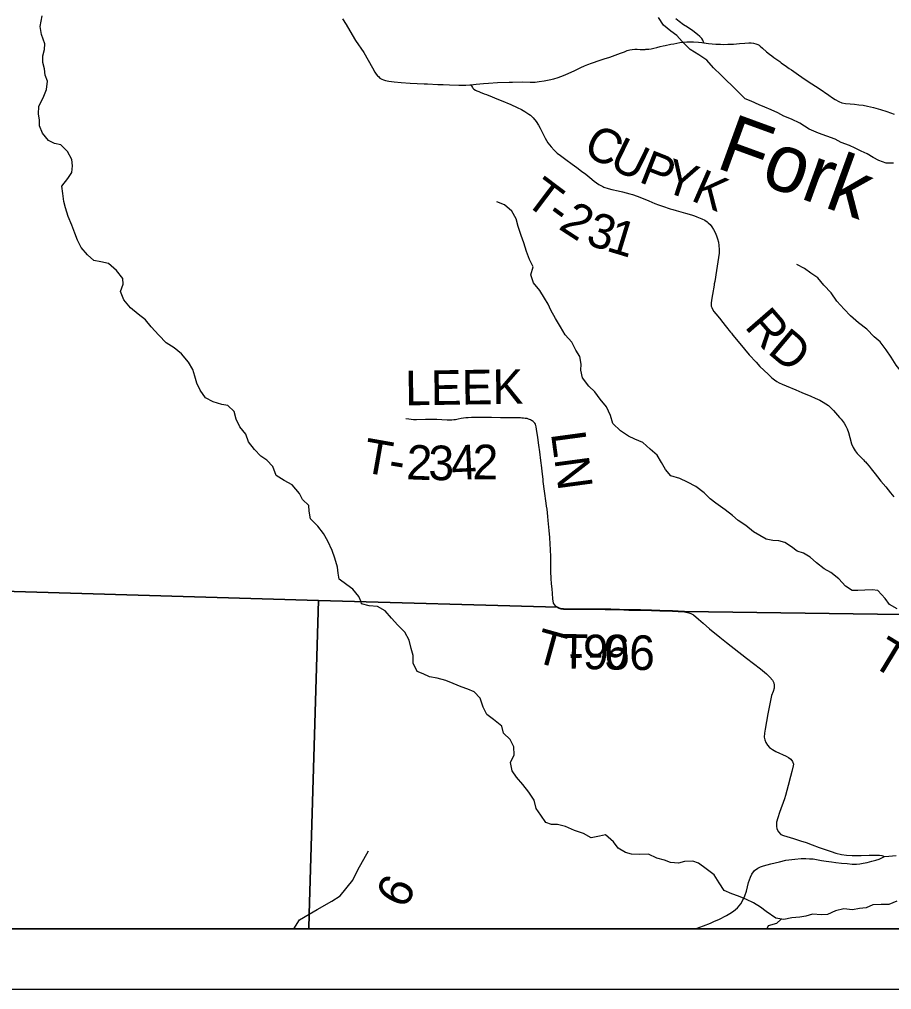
# Model space of a CAD drawing. Extents: x 0 to 34, y 0 to 22.
# Drawn here: x 25.56 to 26.994, y 14 to 15.594 of the extents above; entities that cross this region are included whole.
import ezdxf

# ---------------------------------------------------------------- set-up
doc = ezdxf.new("R2010")
doc.units = 0
for name, color, linetype in [('GM_X_Corporation', 7, 'Continuous'), ('GM_X_County_Road', 7, 'Continuous'), ('GM_X_Minor_River', 7, 'Continuous'), ('GM_X_Minor_River_Text', 7, 'Continuous'), ('GM_X_Township_Road', 7, 'Continuous'), ('GM_X_Township_Road_Text', 7, 'Continuous'), ('SH_Data', 7, 'Continuous')]:
    doc.layers.add(name, color=color, linetype=linetype)

msp = doc.modelspace()

# ---------------------------------------------------------------- linework, layer by layer
at = {"layer": 'GM_X_Corporation'}
for points in [[(30.3167, 20.9), (23.5167, 20.9), (23.5167, 14.7114), (24.6586, 14.6808), (24.6805, 14.6799), (26.0522, 14.6391), (26.4447, 14.6283), (26.4468, 14.6272), (26.4498, 14.6263), (26.4544, 14.6257), (26.5226, 14.6248), (26.5325, 14.6248), (26.5616, 14.6241), (26.5684, 14.624), (26.5727, 14.624), (26.5813, 14.6239), (26.5991, 14.6234), (26.6128, 14.6229), (26.6208, 14.6225), (26.6337, 14.622), (26.643, 14.6216), (26.6535, 14.621), (27.01, 14.6164)], [(23.5167, 20.7862), (23.5167, 14.7114), (24.6586, 14.6808), (24.6805, 14.6799), (26.0522, 14.6391), (26.4447, 14.6283), (26.4468, 14.6272), (26.4498, 14.6263), (26.4544, 14.6257), (26.5226, 14.6248), (26.5325, 14.6248), (26.5616, 14.6241), (26.5684, 14.624), (26.5727, 14.624), (26.5813, 14.6239), (26.5991, 14.6234), (26.6128, 14.6229), (26.6208, 14.6225), (26.6337, 14.622), (26.643, 14.6216), (26.6535, 14.621), (27.01, 14.6164)], [(27.01, 14.6164), (26.6535, 14.621), (26.643, 14.6216), (26.6337, 14.622), (26.6208, 14.6225), (26.6128, 14.6229), (26.5991, 14.6234), (26.5813, 14.6239), (26.5727, 14.624), (26.5684, 14.624), (26.5616, 14.6241), (26.5325, 14.6248), (26.5226, 14.6248), (26.4544, 14.6257), (26.4498, 14.6263), (26.4468, 14.6272), (26.4447, 14.6283), (26.0522, 14.6391), (24.6805, 14.6799), (24.6586, 14.6808), (23.5167, 14.7114), (23.5167, 14.1), (30.3167, 14.1)], [(27.01, 14.6164), (26.6535, 14.621), (26.643, 14.6216), (26.6337, 14.622), (26.6208, 14.6225), (26.6128, 14.6229), (26.5991, 14.6234), (26.5813, 14.6239), (26.5727, 14.624), (26.5684, 14.624), (26.5616, 14.6241), (26.5325, 14.6248), (26.5226, 14.6248), (26.4544, 14.6257), (26.4498, 14.6263), (26.4468, 14.6272), (26.4447, 14.6283), (26.0522, 14.6391), (26.0365, 14.1243), (26.0358, 14.1), (30.3167, 14.1)]]:
    msp.add_lwpolyline(points, dxfattribs=at)
msp.add_lwpolyline([(23.5167, 14.7114), (23.5167, 14.1), (26.0358, 14.1), (26.0365, 14.1243), (26.0522, 14.6391), (24.6805, 14.6799), (24.6586, 14.6808)], close=True, dxfattribs=at)
at = {"layer": 'GM_X_County_Road'}
for points in [[(26.0915, 15.595), (26.0973, 15.5854), (26.1037, 15.5751), (26.113, 15.5595), (26.1262, 15.5393), (26.1405, 15.5144), (26.1445, 15.5073), (26.1466, 15.5042), (26.149, 15.5014), (26.1503, 15.5), (26.153, 15.4976), (26.156, 15.4957), (26.159, 15.4944), (26.1619, 15.4935), (26.1674, 15.4923), (26.1761, 15.4911), (26.1879, 15.4903), (26.2028, 15.4894), (26.2257, 15.4883), (26.2313, 15.488), (26.248, 15.4871), (26.2567, 15.4867), (26.2673, 15.4863), (26.2828, 15.4858), (26.294, 15.4857), (26.3008, 15.4862), (26.3022, 15.4864)], [(26.3022, 15.4864), (26.3112, 15.4874), (26.3229, 15.4885), (26.3315, 15.4892), (26.3463, 15.4901), (26.3654, 15.4909), (26.3709, 15.491), (26.3869, 15.4911), (26.3999, 15.4909), (26.4078, 15.491), (26.4146, 15.4917), (26.4226, 15.4928), (26.4311, 15.4945), (26.4389, 15.4964), (26.446, 15.4986), (26.4547, 15.5018), (26.4621, 15.5049), (26.4734, 15.5102), (26.4829, 15.5147), (26.4891, 15.5175), (26.4947, 15.52), (26.5005, 15.5222), (26.515, 15.5269), (26.5214, 15.529), (26.5308, 15.532), (26.5349, 15.5334), (26.5483, 15.5383), (26.5547, 15.5408), (26.5593, 15.5426), (26.5634, 15.5439), (26.5677, 15.5447), (26.572, 15.5451), (26.5757, 15.545), (26.5806, 15.5446), (26.5856, 15.5447), (26.5886, 15.5447), (26.5898, 15.5448), (26.5922, 15.5449), (26.5946, 15.5451), (26.5987, 15.5458), (26.6029, 15.5467), (26.6082, 15.548), (26.6136, 15.5493), (26.6183, 15.5504), (26.6219, 15.5512), (26.6309, 15.5531), (26.6357, 15.554), (26.6455, 15.5557), (26.651, 15.5565), (26.6571, 15.557), (26.6621, 15.5572), (26.6683, 15.557), (26.6763, 15.5564), (26.6819, 15.5557), (26.6854, 15.5554)], [(26.6854, 15.5554), (26.693, 15.5546), (26.7048, 15.5534), (26.7128, 15.553), (26.7178, 15.5529), (26.7246, 15.553), (26.7339, 15.5534), (26.7438, 15.5541), (26.7525, 15.5549), (26.7591, 15.5555), (26.7629, 15.5555), (26.7667, 15.5549), (26.7709, 15.5538), (26.7737, 15.5526), (26.7759, 15.5514), (26.7779, 15.55), (26.7817, 15.5467), (26.7881, 15.5409), (26.7934, 15.5366), (26.7969, 15.534), (26.8004, 15.5315), (26.81, 15.5245), (26.8125, 15.5227), (26.8211, 15.5166), (26.8256, 15.5133), (26.8292, 15.5109), (26.8409, 15.5026), (26.8517, 15.4952), (26.8527, 15.4946), (26.8569, 15.4918), (26.8745, 15.4802), (26.8905, 15.4694), (26.8964, 15.4653), (26.9011, 15.4623), (26.907, 15.459), (26.912, 15.457), (26.918, 15.4557), (26.9255, 15.455), (26.9329, 15.4545), (26.9402, 15.4538), (26.9469, 15.453), (26.9543, 15.4516), (26.9639, 15.4492), (26.9753, 15.4461), (26.9859, 15.4427), (26.9982, 15.4382)], [(26.6702, 14.1), (26.6724, 14.1006), (26.6846, 14.1047), (26.696, 14.1092), (26.7027, 14.1122), (26.7096, 14.1153), (26.7222, 14.1215), (26.7277, 14.1248), (26.7339, 14.1289), (26.7403, 14.1343), (26.7461, 14.1409), (26.7501, 14.1478), (26.7526, 14.1541), (26.7553, 14.1619), (26.7586, 14.176), (26.7601, 14.1805), (26.7619, 14.1848), (26.764, 14.1895), (26.7683, 14.1954), (26.7738, 14.1995), (26.7783, 14.2017), (26.7834, 14.2035), (26.7955, 14.2065), (26.8093, 14.2101), (26.8202, 14.2124), (26.8347, 14.2143), (26.845, 14.2152), (26.8526, 14.2152), (26.8587, 14.2151), (26.865, 14.2147), (26.8787, 14.2123), (26.886, 14.2111), (26.8948, 14.2098), (26.9024, 14.2089), (26.9117, 14.2077), (26.921, 14.2069), (26.9289, 14.2062), (26.9359, 14.2061), (26.9415, 14.2067), (26.9468, 14.2077), (26.9535, 14.209), (26.9615, 14.211), (26.9679, 14.2128), (26.9732, 14.2145), (26.9823, 14.2187), (26.9891, 14.2192), (27.0011, 14.2203)]]:
    msp.add_lwpolyline(points, dxfattribs=at)
at = {"layer": 'GM_X_Minor_River'}
for points in [[(26.1218, 14.637), (26.1181, 14.6459), (26.1086, 14.658), (26.0983, 14.6651), (26.0861, 14.6741), (26.0841, 14.6844), (26.0833, 14.6938), (26.0786, 14.7086), (26.0744, 14.7215), (26.0671, 14.7366), (26.0602, 14.7494), (26.0506, 14.7615), (26.0388, 14.7732), (26.0368, 14.7861), (26.0363, 14.7955), (26.0256, 14.8053), (26.0206, 14.8152), (26.0084, 14.8291), (25.9955, 14.8366), (25.9825, 14.8448), (25.9771, 14.8596), (25.9668, 14.8697), (25.9573, 14.8765), (25.9466, 14.8874), (25.937, 14.8999), (25.9324, 14.9124), (25.9224, 14.9248), (25.9166, 14.9369), (25.9131, 14.9498), (25.9028, 14.9595), (25.8933, 14.9614), (25.8789, 14.9654), (25.866, 14.9722), (25.8575, 14.9846), (25.8518, 14.9963), (25.8487, 15.0077), (25.8452, 15.0187), (25.8383, 15.0308), (25.8268, 15.0443), (25.815, 15.0545), (25.8016, 15.0623), (25.7898, 15.0751), (25.7768, 15.0891), (25.7676, 15.1004), (25.7558, 15.1094), (25.7432, 15.1199), (25.7321, 15.1331), (25.7267, 15.1471), (25.7308, 15.1589), (25.7304, 15.1684), (25.7197, 15.1816), (25.7067, 15.1929), (25.6942, 15.1954), (25.6828, 15.198), (25.6725, 15.207), (25.6621, 15.2191), (25.656, 15.2315), (25.6514, 15.2425), (25.6463, 15.2561), (25.6405, 15.2701), (25.6363, 15.2841), (25.6335, 15.2947), (25.6316, 15.308), (25.6303, 15.3201), (25.6401, 15.3327), (25.6465, 15.3423), (25.6479, 15.3533), (25.6467, 15.3639), (25.6394, 15.3771), (25.6287, 15.3877), (25.6181, 15.3902), (25.6082, 15.3951), (25.5986, 15.4068), (25.5936, 15.4189), (25.5932, 15.4287), (25.592, 15.4382), (25.5922, 15.4515), (25.5997, 15.4652), (25.6049, 15.4785), (25.6064, 15.4922), (25.6029, 15.5024), (25.6017, 15.5127), (25.5989, 15.5233), (25.5989, 15.5339), (25.6014, 15.5445), (25.6021, 15.554), (25.5967, 15.5692), (25.5943, 15.5824), (25.5976, 15.5999)], [(26.9967, 15.3577), (26.985, 15.358), (26.9728, 15.362), (26.9633, 15.3673), (26.9534, 15.3733), (26.9439, 15.3777), (26.934, 15.3822), (26.9245, 15.3867), (26.9108, 15.3919), (26.9013, 15.3971), (26.8876, 15.402), (26.8739, 15.4068), (26.8583, 15.4135), (26.8431, 15.4236), (26.8294, 15.4299), (26.8165, 15.4352), (26.807, 15.4404), (26.7959, 15.4452), (26.7857, 15.4497), (26.7762, 15.4538), (26.7629, 15.4594), (26.7533, 15.4635), (26.74, 15.4763), (26.7136, 15.5023), (26.701, 15.5143), (26.69, 15.5271), (26.677, 15.5357), (26.6625, 15.5447), (26.6496, 15.5575), (26.6408, 15.5677), (26.6309, 15.5748), (26.6187, 15.5842), (26.6106, 15.597)], [(27.0029, 14.6256), (26.9906, 14.6328), (26.9833, 14.6426), (26.9714, 14.6558), (26.9616, 14.6569), (26.9498, 14.656), (26.9385, 14.6555), (26.929, 14.6555), (26.9179, 14.6626), (26.9072, 14.6746), (26.8939, 14.6852), (26.8832, 14.6915), (26.8703, 14.7013), (26.86, 14.7103), (26.8489, 14.7171), (26.8387, 14.7204), (26.8291, 14.7275), (26.8185, 14.7347), (26.8086, 14.7372), (26.7984, 14.7379), (26.7877, 14.7401), (26.7771, 14.7461), (26.7668, 14.7521), (26.7542, 14.7622), (26.7416, 14.7708), (26.7321, 14.7791), (26.7203, 14.7881), (26.705, 14.7994), (26.6955, 14.8061), (26.6856, 14.8159), (26.6722, 14.8265), (26.6582, 14.8336), (26.6456, 14.8395), (26.6312, 14.844), (26.622, 14.8545), (26.6155, 14.8662), (26.6086, 14.8779), (26.5971, 14.8881), (26.5849, 14.899), (26.5716, 14.9042), (26.5613, 14.9091), (26.548, 14.9181), (26.5358, 14.9301), (26.5319, 14.9433), (26.5253, 14.9573), (26.5146, 14.9702), (26.5058, 14.9822), (26.4963, 14.9916), (26.486, 15.0052), (26.4828, 15.0177), (26.4835, 15.0276), (26.4812, 15.0401), (26.4746, 15.0503), (26.4681, 15.0635), (26.4574, 15.0759), (26.4497, 15.0888), (26.4413, 15.1024), (26.434, 15.116), (26.4294, 15.1262), (26.4236, 15.136), (26.4155, 15.1488), (26.4052, 15.1613), (26.401, 15.1745), (26.4047, 15.1875), (26.3989, 15.1992), (26.3935, 15.2128), (26.3896, 15.2268), (26.385, 15.2389), (26.3803, 15.2537), (26.3768, 15.2662), (26.3699, 15.279), (26.3577, 15.2892), (26.3451, 15.2944)], [(27.0438, 14.9888), (27.0376, 14.9964), (27.025, 15.0039), (27.0117, 15.0125), (27.0014, 15.0257), (26.9933, 15.0389), (26.9849, 15.0513), (26.9749, 15.0642), (26.9654, 15.0724), (26.9532, 15.0852), (26.9395, 15.0954), (26.9265, 15.1067), (26.9158, 15.1176), (26.9036, 15.1308), (26.8944, 15.1447), (26.8825, 15.1572), (26.8726, 15.1692), (26.8612, 15.1771), (26.8509, 15.1846), (26.8379, 15.1913)], [(26.9628, 14.1392), (26.9518, 14.1343), (26.9409, 14.1335), (26.9295, 14.1312), (26.9151, 14.1326), (26.9015, 14.1292), (26.8883, 14.1234), (26.8784, 14.123), (26.864, 14.1241), (26.8527, 14.1207), (26.8428, 14.1191), (26.83, 14.1179), (26.8167, 14.1149), (26.8035, 14.1175), (26.7879, 14.1284), (26.7784, 14.1352), (26.767, 14.1424), (26.7553, 14.148), (26.742, 14.1536), (26.7314, 14.1574), (26.7185, 14.1627), (26.7102, 14.1755), (26.7022, 14.1884), (26.6893, 14.1986), (26.6764, 14.2076), (26.6669, 14.211), (26.6533, 14.2106), (26.6434, 14.2075), (26.6302, 14.2086), (26.6203, 14.2128), (26.6082, 14.2161), (26.5941, 14.2225), (26.579, 14.2217), (26.5665, 14.2224), (26.5567, 14.2251), (26.5445, 14.2326), (26.5365, 14.2428), (26.5236, 14.2545), (26.5138, 14.2518), (26.5002, 14.2495), (26.4873, 14.2567), (26.4729, 14.2612), (26.4577, 14.2679), (26.4448, 14.2713), (26.435, 14.2713), (26.4255, 14.2743), (26.4175, 14.2864), (26.4095, 14.2973), (26.4061, 14.311), (26.3977, 14.3246), (26.3878, 14.3371), (26.3772, 14.3492), (26.37, 14.3594), (26.3673, 14.373), (26.3737, 14.3856), (26.3729, 14.3988), (26.3668, 14.4109), (26.3558, 14.4211), (26.3535, 14.4329), (26.3398, 14.4438), (26.3288, 14.4521), (26.3227, 14.4642), (26.3174, 14.4786), (26.3075, 14.4892), (26.2973, 14.4937), (26.2866, 14.4975), (26.2734, 14.5027), (26.2612, 14.5076), (26.2472, 14.5114), (26.2343, 14.5136), (26.2237, 14.5189), (26.2139, 14.5226), (26.2074, 14.5362), (26.2077, 14.5488), (26.2043, 14.5605), (26.2012, 14.5741), (26.1936, 14.587), (26.1822, 14.5987), (26.172, 14.6104), (26.1617, 14.6221), (26.1488, 14.6293), (26.1352, 14.6304), (26.1227, 14.6338), (26.1218, 14.637)], [(27.0025, 14.1454), (26.9893, 14.1397), (26.9764, 14.14), (26.9628, 14.1392)], [(26.8124, 14.1157), (26.8046, 14.1084), (26.791, 14.1045), (26.7885, 14.1)]]:
    msp.add_lwpolyline(points, dxfattribs=at)
at = {"layer": 'GM_X_Township_Road'}
for points in [[(26.6854, 15.5554), (26.6835, 15.5599), (26.682, 15.5624), (26.6805, 15.5643), (26.6787, 15.5661), (26.6749, 15.5693), (26.6669, 15.5751), (26.6581, 15.581), (26.6519, 15.5852), (26.6449, 15.5904), (26.6392, 15.5951)], [(26.3022, 15.4864), (26.305, 15.4821), (26.3057, 15.4811), (26.3074, 15.4793), (26.31, 15.4776), (26.3122, 15.4766), (26.3156, 15.4752), (26.3185, 15.4741), (26.3203, 15.4734), (26.3243, 15.4719), (26.3278, 15.4705), (26.3376, 15.4666), (26.3451, 15.4635), (26.352, 15.4608), (26.368, 15.454), (26.3787, 15.449), (26.3854, 15.4457), (26.3909, 15.4427), (26.3977, 15.4384), (26.4001, 15.4365), (26.4048, 15.4323), (26.4098, 15.4261), (26.4134, 15.4202), (26.416, 15.4153), (26.4243, 15.3986), (26.4287, 15.3911), (26.4341, 15.3843), (26.4393, 15.379), (26.4444, 15.3744), (26.4497, 15.3701), (26.4582, 15.3638), (26.4688, 15.3562), (26.4763, 15.3507), (26.4843, 15.3448), (26.4911, 15.3394), (26.4979, 15.334), (26.5052, 15.3282), (26.5128, 15.3228), (26.5193, 15.3192), (26.521, 15.3185), (26.528, 15.3159), (26.534, 15.3142), (26.5444, 15.3121), (26.5517, 15.3106), (26.5577, 15.3092), (26.5637, 15.3076), (26.5679, 15.3063), (26.5755, 15.3036), (26.5882, 15.2987), (26.595, 15.2958), (26.6048, 15.2917), (26.6105, 15.2894), (26.6175, 15.2869), (26.6299, 15.2827), (26.634, 15.2814), (26.64, 15.2798), (26.655, 15.2757), (26.6651, 15.2728), (26.6698, 15.2712), (26.6738, 15.2696), (26.6819, 15.2664), (26.6869, 15.2639), (26.6905, 15.2615), (26.6924, 15.2599), (26.6955, 15.2568), (26.6985, 15.2529), (26.701, 15.2486), (26.7036, 15.2436), (26.7058, 15.2385), (26.7076, 15.2332), (26.7091, 15.2278), (26.71, 15.2223), (26.7105, 15.2161), (26.7103, 15.2099), (26.7095, 15.2025), (26.706, 15.1816), (26.7031, 15.1632), (26.7024, 15.1596), (26.7021, 15.1571), (26.6994, 15.1418), (26.6977, 15.1326), (26.6972, 15.1277), (26.6971, 15.1252), (26.6975, 15.1228), (26.6982, 15.1205), (26.6996, 15.1177), (26.7019, 15.1141), (26.705, 15.1102), (26.7108, 15.1029), (26.7162, 15.0961), (26.72, 15.0912), (26.7247, 15.0854), (26.7262, 15.0835), (26.7289, 15.0801), (26.7305, 15.0782), (26.7329, 15.0753), (26.7415, 15.0647), (26.7518, 15.0523), (26.7599, 15.043), (26.7711, 15.0306), (26.7775, 15.0239), (26.7837, 15.0178), (26.7913, 15.0104), (26.7972, 15.005), (26.8016, 15.0016), (26.8053, 14.9992), (26.809, 14.9971), (26.814, 14.9946), (26.8203, 14.9919), (26.8364, 14.9852), (26.8461, 14.9812), (26.8609, 14.9747), (26.8683, 14.9715), (26.8757, 14.9682), (26.8812, 14.9653), (26.8859, 14.9623), (26.8899, 14.9594), (26.8936, 14.9561), (26.8984, 14.9513), (26.9083, 14.9401), (26.9108, 14.9371)], [(26.4449, 14.6278), (26.4431, 14.6291), (26.4415, 14.6305), (26.4397, 14.6325), (26.4384, 14.635), (26.4374, 14.6385), (26.437, 14.6415), (26.4366, 14.6513), (26.4361, 14.658), (26.435, 14.6673), (26.4343, 14.6746), (26.4341, 14.6777), (26.4337, 14.6845), (26.4335, 14.692), (26.4337, 14.6982), (26.4338, 14.7081), (26.4337, 14.7112), (26.4333, 14.7229), (26.4328, 14.7316), (26.432, 14.7427), (26.431, 14.7544), (26.4293, 14.7704), (26.4287, 14.7772), (26.4275, 14.7895), (26.4269, 14.7944), (26.4263, 14.7994), (26.4236, 14.819), (26.4214, 14.835), (26.4209, 14.8387), (26.4193, 14.851), (26.4187, 14.8572), (26.4172, 14.8695), (26.4155, 14.8837), (26.4142, 14.8942), (26.4125, 14.9071), (26.4104, 14.9206), (26.4098, 14.9245), (26.4093, 14.9269), (26.4085, 14.9287), (26.4074, 14.9304), (26.4057, 14.9324), (26.4045, 14.9335), (26.4032, 14.9344), (26.4019, 14.9352), (26.4005, 14.936), (26.3988, 14.9368), (26.3971, 14.9374), (26.3947, 14.938), (26.3916, 14.9384), (26.389, 14.9387), (26.3863, 14.939), (26.3838, 14.9391), (26.3725, 14.9394), (26.362, 14.9395), (26.3508, 14.9396), (26.3365, 14.9398), (26.3241, 14.9399), (26.3105, 14.94), (26.3036, 14.9399), (26.2981, 14.9396), (26.294, 14.9394), (26.2901, 14.9389), (26.2864, 14.9382), (26.2816, 14.9371), (26.2771, 14.9362), (26.2743, 14.9358), (26.2709, 14.9355), (26.2634, 14.9356), (26.2546, 14.936), (26.2465, 14.9364), (26.2416, 14.9366), (26.2372, 14.9367), (26.228, 14.9368), (26.2132, 14.9362), (26.2083, 14.9362), (26.2002, 14.9369), (26.1953, 14.9375)], [(26.9108, 14.9371), (26.9127, 14.9349), (26.9159, 14.9304), (26.9188, 14.9256), (26.9208, 14.9211), (26.9229, 14.9153), (26.9252, 14.9069), (26.928, 14.8968), (26.9306, 14.8905), (26.9338, 14.8851), (26.9373, 14.8808), (26.9407, 14.8772), (26.9477, 14.8702), (26.9494, 14.8684), (26.9507, 14.867), (26.9531, 14.8642), (26.9568, 14.86), (26.9603, 14.8557), (26.9668, 14.8473), (26.9705, 14.8424), (26.9763, 14.8352), (26.9843, 14.8258), (26.9921, 14.8162), (26.9976, 14.8095)], [(26.4449, 14.6278), (26.447, 14.6266), (26.45, 14.6257), (26.4546, 14.6252), (26.5228, 14.6242), (26.5327, 14.6242), (26.5539, 14.6237), (26.5618, 14.6235), (26.5686, 14.6235), (26.5729, 14.6234), (26.5816, 14.6234), (26.5993, 14.6229), (26.613, 14.6223), (26.621, 14.622), (26.6339, 14.6215), (26.6432, 14.6211), (26.6537, 14.6205)], [(26.6537, 14.6205), (26.6607, 14.6192), (26.6639, 14.618), (26.6682, 14.6156), (26.6767, 14.6086), (26.6842, 14.6018), (26.6947, 14.5927), (26.7114, 14.579), (26.7222, 14.5705), (26.7552, 14.5444), (26.7781, 14.5268), (26.788, 14.5185), (26.7935, 14.5135), (26.798, 14.5082), (26.8001, 14.5042), (26.8009, 14.5002), (26.8006, 14.4953), (26.7989, 14.49), (26.7962, 14.4831), (26.7905, 14.4532), (26.7858, 14.4281), (26.7847, 14.4211), (26.7843, 14.4148), (26.7853, 14.4101), (26.787, 14.406), (26.79, 14.4014), (26.7934, 14.3976), (26.798, 14.3943), (26.8038, 14.3912), (26.8204, 14.3837), (26.8245, 14.3814), (26.8281, 14.3784), (26.8309, 14.3747), (26.8324, 14.3706), (26.8322, 14.3676), (26.8301, 14.3584), (26.8276, 14.3501), (26.8237, 14.3353), (26.8193, 14.3189), (26.8177, 14.3132), (26.8095, 14.2912), (26.8067, 14.2823), (26.8048, 14.2751), (26.8046, 14.2685), (26.8053, 14.2639), (26.8081, 14.259), (26.8117, 14.255), (26.8162, 14.2529), (26.8326, 14.2484), (26.8441, 14.2446), (26.8534, 14.2416), (26.8633, 14.2379), (26.8747, 14.2336), (26.8943, 14.2269), (26.9022, 14.2243), (26.9116, 14.2218), (26.9199, 14.2207), (26.9289, 14.2202), (26.9367, 14.2201), (26.944, 14.2205), (26.9569, 14.2211), (26.9737, 14.2211), (26.9778, 14.2202), (26.9823, 14.2187)], [(26.0115, 14.1), (26.0206, 14.1144), (26.0367, 14.1237), (26.0498, 14.1316), (26.0739, 14.1453), (26.0876, 14.1539), (26.1082, 14.1797), (26.1168, 14.1969), (26.134, 14.2278)]]:
    msp.add_lwpolyline(points, dxfattribs=at)
at = {"layer": 'SH_Data'}
for points in [[(23.4167, 21), (30.4167, 21), (30.4167, 14), (23.4167, 14)], [(23.5167, 20.9), (30.3167, 20.9), (30.3167, 14.1), (23.5167, 14.1)]]:
    msp.add_lwpolyline(points, close=True, dxfattribs=at)

# ---------------------------------------------------------------- texts
at = {"layer": 'GM_X_Minor_River_Text'}
msp.add_text('Fork', height=0.09469, rotation=339.9997, dxfattribs=at).set_placement((26.7027, 15.3511))
at = {"layer": 'GM_X_Township_Road_Text'}
for s, height, rotation, p in [('C', 0.0568, 331.9529, (26.4841, 15.3744)), ('U', 0.0568, 333.9173, (26.5272, 15.3515)), ('P', 0.0568, 338.4803, (26.5766, 15.3276)), ('Y', 0.0568, 342.0663, (26.6159, 15.3122)), ('T', 0.0568, 322.9561, (26.3882, 15.2929)), ('K', 0.0568, 336.3506, (26.6621, 15.2973)), ('2', 0.0568, 327.1511, (26.4446, 15.2509)), ('-', 0.0568, 323.7321, (26.4228, 15.2668)), ('3', 0.0568, 342.9013, (26.4894, 15.2248)), ('1', 0.0568, 343.0932, (26.5231, 15.2144)), ('R', 0.0568, 311.0158, (26.7508, 15.0886)), ('D', 0.0568, 319.901, (26.7882, 15.0468)), ('LEEK', 0.05682, 0.8062, (26.1946, 14.9598)), ('T', 0.0568, 349.9614, (26.1222, 14.8506)), ('LN', 0.05682, 277.7028, (26.4338, 14.914)), ('2', 0.0568, 357.7837, (26.1955, 14.8385)), ('3', 0.0568, 359.5163, (26.2323, 14.8371)), ('4', 0.0568, 2.7637, (26.2708, 14.8369)), ('2', 0.0568, 359.5212, (26.3049, 14.8386)), ('-', 0.0568, 350.7298, (26.1648, 14.843)), ('T', 0.0568, 344.5147, (26.4039, 14.5393)), ('T-96', 0.05682, 358.9575, (26.4481, 14.5276)), ('9', 0.0568, 359.4197, (26.4862, 14.5265)), ('6', 0.0568, 359.5854, (26.5213, 14.5261)), ('T', 0.0568, 328.7628, (26.9578, 14.534)), ('-', 0.0568, 1.9734, (26.4635, 14.5257)), ('6', 0.0568, 62.5332, (26.194, 14.1306))]:
    msp.add_text(s, height=height, rotation=rotation, dxfattribs=at).set_placement(p)

doc.saveas('drawing.dxf')
